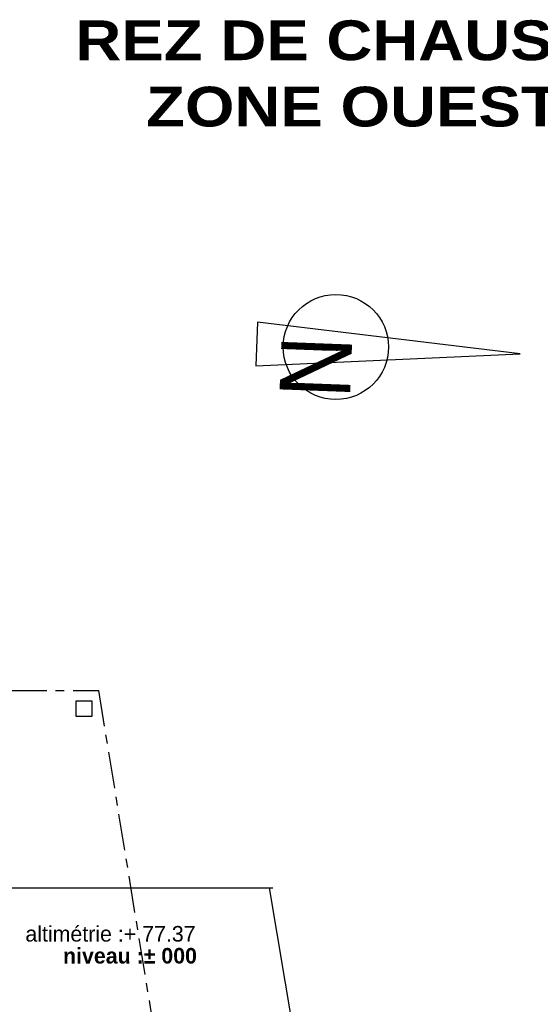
# Model space of a CAD drawing. Header units: millimetres. Extents: x -15 to 127, y -65 to 67.
# Tile 321 of 476: x 46 to 52, y 29 to 41. Entities that reach past the tile are written whole.
import ezdxf

# ---------------------------------------------------------------- set-up
doc = ezdxf.new("R2010")
doc.units = ezdxf.units.MM
doc.header["$MEASUREMENT"] = 0
doc.linetypes.add('PC_DASH_4', pattern=[0.638889, 0.416667, -0.083333, 0.055556, -0.083333])
doc.layers.add('structure rdc', color=7, linetype='Continuous')
doc.styles.get("Standard").update_dxf_attribs({"font": 'BKANT.TTF'})

# ---------------------------------------------------------------- blocks, each defined once
blk = doc.blocks.new('PD_9361')
at = {"layer": 'structure rdc', "color": 0}
blk.add_lwpolyline([(48.939, -9.637), (51.947, -9.501), (48.958, -9.138), (48.939, -9.637)], dxfattribs=at)
blk.add_circle((49.849, -9.422), 0.599, dxfattribs=at)
at = {"layer": 'structure rdc', "color": 0, "insert": (50.036, -9.315), "char_height": 0.80477, "width": 0.635, "attachment_point": 1, "rotation": 267.8333}
blk.add_mtext('{\\fMonaco|b0|i0|c0|p0;\\W0.9;N}', dxfattribs=at)

msp = doc.modelspace()

# ---------------------------------------------------------------- linework, layer by layer
at = {"layer": 'structure rdc', "color": 0, "linetype": 'PC_DASH_4'}
for p in [(45.403, 32.969), (47.772, 29.029)]:
    msp.add_line(p, (47.129, 32.969), dxfattribs=at)
at = {"layer": 'structure rdc', "color": 0}
for p, q in [((45.362, 30.724), (49.11, 30.724)), ((49.07, 30.724), (49.886, 25.801))]:
    msp.add_line(p, q, dxfattribs=at)
msp.add_lwpolyline([(47.051, 32.853), (47.051, 32.673), (46.871, 32.673), (46.871, 32.853), (47.051, 32.853)], dxfattribs=at)

# ---------------------------------------------------------------- block references
at = {"layer": 'structure rdc'}
msp.add_blockref('PD_9361', (-0.021, 46.305), dxfattribs=at)

# ---------------------------------------------------------------- texts
at = {"layer": 'structure rdc', "color": 0, "attachment_point": 1}
for s, insert, char_height, width in [('{\\fArial Black|b0|i0|c0|p34;REZ DE CHAUSSEE\\P    ZONE OUEST\\H1.342x; }', (46.862, 40.603), 0.4531, 9.5595), ('{\\fArial|b0|i0|c0|p34;\\W0.98;altimétrie :+ 77.37}', (46.293, 30.288), 0.17749, 2.15175), ('{\\fArial|b1|i0|c0|p34;\\W0.98;niveau :± 000}', (46.722, 30.038), 0.17749, 1.56026)]:
    msp.add_mtext(s, dxfattribs=dict(at, insert=insert, char_height=char_height, width=width))

doc.saveas('drawing.dxf')
